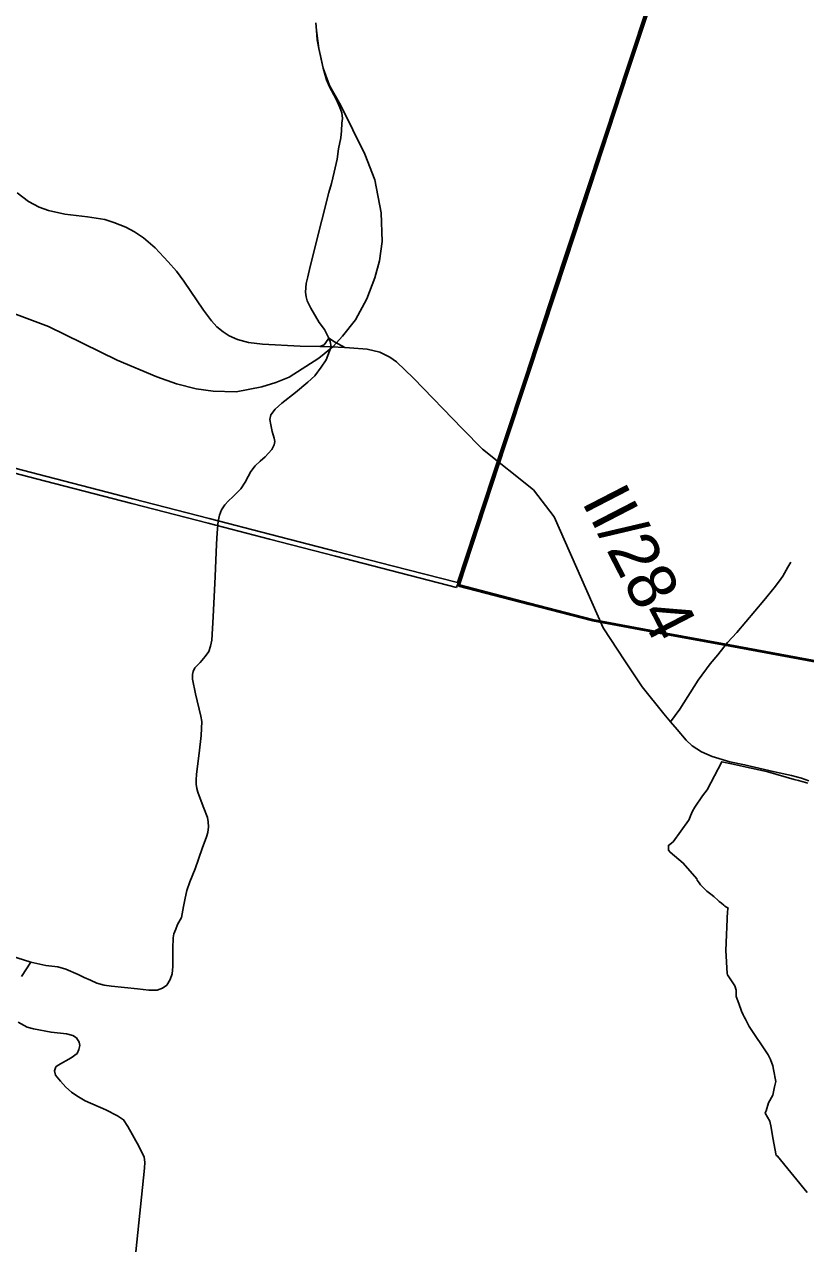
# Model space of a CAD drawing. Extents: x -789162 to -606354, y -1062736 to -945481.
# Drawn here: x -673868 to -671440, y -1001442 to -997636 of the extents above; entities that cross this region are included whole.
import ezdxf

# ---------------------------------------------------------------- set-up
doc = ezdxf.new("R2010")
doc.units = 0
for name, color, linetype in [('_SIRSI VZTAHY_ELEKTRICKE VEDENI VN 110 kV S', 7, 'Continuous'), ('_SIRSI VZTAHY_OP vodnich zdroju II stupne', 7, 'Continuous'), ('_SIRSI VZTAHY_SILNICE I a II TRIDY_STAV POPIS', 7, 'Continuous'), ('_SIRSI VZTAHY_SILNICE II TRIDY_NAVRH', 7, 'Continuous'), ('_SIRSI VZTAHY_SILNICE II TRIDY_STAV', 7, 'Continuous'), ('_SIRSI VZTAHY_SILNICE III TRIDY_STAV', 7, 'Continuous')]:
    doc.layers.add(name, color=color, linetype=linetype)

msp = doc.modelspace()

# ---------------------------------------------------------------- linework, layer by layer
at = {"layer": '_SIRSI VZTAHY_ELEKTRICKE VEDENI VN 110 kV S'}
for points in [[(-672539.4, -995849.1), (-672515, -996103.9), (-672479, -996372.8), (-672298.6, -996570.1), (-672094.1, -996793.5), (-671957.8, -996943), (-671784.2, -997133.1), (-671861.8, -997368.3), (-671922.1, -997550.3), (-671997.3, -997778.5), (-672058.6, -997965.3), (-672135, -998196.1), (-672223.1, -998463.3), (-672310.8, -998730.1), (-672379.8, -998939.2), (-672442.1, -999128.4), (-672521.9, -999371)], [(-672537.4, -995848.9), (-672513, -996103.7), (-672477.1, -996371.9), (-672297.1, -996568.7), (-672092.7, -996792.2), (-671956.4, -996941.7), (-671782, -997132.6), (-671859.9, -997369), (-671920.2, -997550.9), (-671995.4, -997779.1), (-672056.7, -997966), (-672133.1, -998196.8), (-672221.2, -998464), (-672308.9, -998730.7), (-672377.9, -998939.8), (-672440.2, -999129), (-672521, -999374.8), (-672524.7, -999385.9)], [(-672533.4, -995848.5), (-672509, -996103.2), (-672473.3, -996370.1), (-672294.1, -996566), (-672089.7, -996789.5), (-671953.4, -996939), (-671777.4, -997131.6), (-671856.1, -997370.2), (-671916.4, -997552.2), (-671991.6, -997780.3), (-672052.9, -997967.2), (-672129.3, -998198), (-672217.4, -998465.2), (-672305.1, -998732), (-672374.1, -998941.1), (-672436.4, -999130.2), (-672519.1, -999381.7)], [(-672531.4, -995848.3), (-672507, -996103), (-672471.4, -996369.2), (-672292.7, -996564.7), (-672088.2, -996788.1), (-671951.9, -996937.6), (-671775.2, -997131.1), (-671854.2, -997370.9), (-671914.5, -997552.8), (-671989.7, -997781), (-672051, -997967.9), (-672127.4, -998198.7), (-672215.5, -998465.8), (-672303.3, -998732.6), (-672372.2, -998941.7), (-672434.5, -999130.9), (-672515.9, -999378.4)], [(-672524.7, -999385.9), (-672729.1, -999333.2), (-672901.5, -999288.6), (-673106.1, -999235.7), (-673297, -999186.4), (-673534.5, -999125), (-673802.6, -999055.7), (-674021.9, -998999)], [(-672524.7, -999385.9), (-672729.1, -999333.2), (-672901.5, -999288.6), (-673106.1, -999235.7), (-673297, -999186.4), (-673534.5, -999125), (-673802.6, -999055.7), (-674021.9, -998999)], [(-674018.2, -998984.5), (-673798.8, -999041.2), (-673530.7, -999110.5), (-673293.3, -999171.8), (-673102.4, -999221.2), (-672897.8, -999274.1), (-672725.3, -999318.6), (-672521.8, -999371.2)], [(-674018.2, -998984.5), (-673798.8, -999041.2), (-673530.7, -999110.5), (-673293.3, -999171.8), (-673102.4, -999221.2), (-672897.8, -999274.1), (-672725.3, -999318.6), (-672521.8, -999371.2)], [(-669132.3, -1000190.4), (-669363.7, -1000093.3), (-669577.9, -1000003.6), (-669785.7, -999916.8), (-670011.2, -999875.2), (-670267.9, -999827.9), (-670491.6, -999786.7), (-670714.9, -999745.4), (-670941.9, -999703.6), (-671186.4, -999658.6), (-671435.1, -999612.9), (-671675.4, -999568.6), (-671896.8, -999527.8), (-672102.5, -999489.8), (-672298.5, -999438.9), (-672519.1, -999381.7)], [(-669132.3, -1000190.4), (-669363.7, -1000093.3), (-669577.9, -1000003.6), (-669785.7, -999916.8), (-670011.2, -999875.2), (-670267.9, -999827.9), (-670491.6, -999786.7), (-670714.9, -999745.4), (-670941.9, -999703.6), (-671186.4, -999658.6), (-671435.1, -999612.9), (-671675.4, -999568.6), (-671896.8, -999527.8), (-672102.5, -999489.8), (-672298.5, -999438.9), (-672519.1, -999381.7)], [(-669130.7, -1000186.7), (-669362.2, -1000089.7), (-669576.4, -1000000), (-669784.6, -999912.9), (-670010.5, -999871.2), (-670267.1, -999824), (-670490.8, -999782.8), (-670714.1, -999741.5), (-670941.1, -999699.7), (-671185.7, -999654.6), (-671434.4, -999609), (-671674.7, -999564.6), (-671896, -999523.9), (-672101.7, -999485.9), (-672297.5, -999435.1), (-672515.9, -999378.4)], [(-669130.7, -1000186.7), (-669362.2, -1000089.7), (-669576.4, -1000000), (-669784.6, -999912.9), (-670010.5, -999871.2), (-670267.1, -999824), (-670490.8, -999782.8), (-670714.1, -999741.5), (-670941.1, -999699.7), (-671185.7, -999654.6), (-671434.4, -999609), (-671674.7, -999564.6), (-671896, -999523.9), (-672101.7, -999485.9), (-672297.5, -999435.1), (-672515.9, -999378.4)]]:
    msp.add_lwpolyline(points, dxfattribs=at)
at = {"layer": '_SIRSI VZTAHY_OP vodnich zdroju II stupne'}
msp.add_lwpolyline([(-671433.1, -999995), (-671461.5, -999986.7), (-671475.2, -999983.1), (-671556.9, -999959.4), (-671560.7, -999958.5), (-671632.8, -999942.7), (-671669.8, -999934.4), (-671700.5, -999928.1), (-671745.8, -1000015.3), (-671760, -1000034.4), (-671784, -1000069.3), (-671791, -1000081.7), (-671797.6, -1000096), (-671801.6, -1000107.9), (-671803.7, -1000111), (-671851.6, -1000177), (-671866.1, -1000188.1), (-671866.1, -1000202.9), (-671861.1, -1000209.6), (-671820.2, -1000243.2), (-671777.3, -1000291.7), (-671776.2, -1000296.1), (-671770.7, -1000305), (-671766, -1000311.1), (-671759.4, -1000317.6), (-671753.9, -1000323), (-671746.9, -1000330), (-671734.4, -1000340.2), (-671725.1, -1000347.5), (-671711.4, -1000359.2), (-671707.9, -1000362.2), (-671704.3, -1000365.2), (-671704.1, -1000365.4), (-671702.1, -1000367.2), (-671701, -1000368.1), (-671693.9, -1000374.2), (-671693.7, -1000374.3), (-671690.6, -1000377), (-671688.8, -1000378.4), (-671687.1, -1000379.2), (-671683.6, -1000381.2), (-671680.4, -1000383), (-671680.2, -1000383.1), (-671680.9, -1000385.9), (-671681.4, -1000388.4), (-671682.4, -1000392.9), (-671687.9, -1000515), (-671683, -1000586.5), (-671682.7, -1000590.8), (-671676.6, -1000599.8), (-671659.6, -1000624.5), (-671655.5, -1000638.6), (-671655.5, -1000650.2), (-671655.1, -1000657.7), (-671647.3, -1000680.1), (-671638.4, -1000703.3), (-671634.2, -1000714.6), (-671630.8, -1000720.9), (-671626.9, -1000728.6), (-671615, -1000751), (-671556.5, -1000839.5), (-671549.1, -1000853.6), (-671541.3, -1000873.7), (-671539.9, -1000884.6), (-671532, -1000922.4), (-671531.9, -1000922.7), (-671535.9, -1000939.3), (-671541.1, -1000964.2), (-671554.8, -1000989), (-671562.2, -1001013), (-671564.1, -1001017.7), (-671565, -1001020.2), (-671550.6, -1001045.8), (-671546.4, -1001064.9), (-671541.6, -1001097.8), (-671530.9, -1001152.2), (-671526.5, -1001154.1), (-671434.4, -1001267.8)], dxfattribs=at)
at = {"layer": '_SIRSI VZTAHY_SILNICE II TRIDY_NAVRH'}
msp.add_lwpolyline([(-673926, -998524.8), (-673792.8, -998574.8), (-673579.5, -998679.2), (-673456.2, -998730.9), (-673394.9, -998753.5), (-673333.8, -998768.1), (-673281.4, -998775.9), (-673210.3, -998777.5), (-673130.1, -998762.4), (-673086.5, -998749), (-673045.3, -998732.7), (-672953, -998673.1), (-672908.5, -998636.8), (-672878.9, -998605), (-672838.4, -998553.7), (-672803.5, -998488.5), (-672779, -998423.4), (-672764.6, -998370.7), (-672756, -998310.6), (-672758.6, -998221.4), (-672778.3, -998119.3), (-672810.3, -998039.5), (-672884.9, -997887.8), (-672919.7, -997825.7), (-672938.9, -997771.9), (-672952.6, -997710.2), (-672960.4, -997654.1)], dxfattribs=at)
at = {"layer": '_SIRSI VZTAHY_SILNICE II TRIDY_STAV'}
for points in [[(-672962, -997630.7), (-672960.4, -997654.1), (-672957.9, -997684), (-672952.6, -997710.2), (-672945.3, -997742.7), (-672938.9, -997771.9), (-672929, -997807.4), (-672919.6, -997829.6), (-672906.1, -997854.5), (-672894.6, -997877.4), (-672888, -997893.9), (-672880.9, -997910.6), (-672879.6, -997928.1), (-672881, -997943.1), (-672882.8, -997966), (-672884.7, -997988.4), (-672891.4, -998022.9), (-672896.1, -998054.1), (-672905.3, -998094.9), (-672913.9, -998129.7), (-672921.7, -998158.3), (-672943.2, -998244.1), (-672979.7, -998388), (-672987.3, -998420.8), (-672992, -998440.8), (-672993.9, -998467.7), (-672992.3, -998482.1), (-672988.8, -998494.9), (-672977.9, -998517.9), (-672951.4, -998562), (-672935.7, -998584.4), (-672925.5, -998603), (-672921.9, -998610.9)], [(-673890.8, -998159.6), (-673855.3, -998186.6), (-673822.5, -998203.9), (-673793.4, -998214.4), (-673742.4, -998225.3), (-673672.2, -998233.5), (-673645.2, -998237.8), (-673618.4, -998242.5), (-673589.9, -998251.8), (-673552.7, -998266.4), (-673525.6, -998280.4), (-673497.8, -998299.2), (-673461.5, -998329.9), (-673420.7, -998373.8), (-673395.1, -998402.9), (-673372.9, -998433.9), (-673311.3, -998524.3), (-673286.7, -998556.9), (-673269.8, -998575.7), (-673250.7, -998591.8), (-673231.4, -998603.7), (-673205.6, -998615.3), (-673171.3, -998624.3), (-673128, -998629.7), (-673010.6, -998635.5), (-672949.3, -998637)], [(-672921.8, -998611), (-672930.9, -998624.8), (-672936.3, -998631.5), (-672949.3, -998637)], [(-672871.7, -998639.9), (-672903.8, -998622.2), (-672921.8, -998611), (-672921.9, -998610.9)], [(-672914.4, -998637.6), (-672917.1, -998621.4), (-672921.8, -998611)], [(-672949.3, -998637), (-672914.4, -998637.6)], [(-672914.4, -998637.6), (-672871.7, -998639.9)], [(-672871.7, -998639.9), (-672857.1, -998640.7), (-672802.6, -998645.3), (-672763.2, -998655), (-672732.2, -998670.2), (-672710.9, -998684.6), (-672658.3, -998735.4), (-672506.4, -998892.5), (-672444.3, -998955.8), (-672285.7, -999082.8), (-672221, -999166.7), (-672069.1, -999512), (-672001.8, -999614.2), (-671948, -999695.3), (-671879.9, -999778.8), (-671859.5, -999804)], [(-671859.5, -999804), (-671839.1, -999827.7), (-671810.9, -999860.7), (-671792.6, -999878.1), (-671763.3, -999897.3), (-671730, -999911.9), (-671675.1, -999928.4), (-671629.3, -999937.5), (-671536.7, -999959), (-671483, -999971.1), (-671452.6, -999979.6), (-671429.8, -999987.8)]]:
    msp.add_lwpolyline(points, dxfattribs=at)
at = {"layer": '_SIRSI VZTAHY_SILNICE III TRIDY_STAV'}
for points in [[(-672914.4, -998637.6), (-672930.4, -998678.9), (-672945.4, -998701.3), (-672965.7, -998727.7), (-672987.3, -998747.4), (-673025.7, -998780.1), (-673067.9, -998813.1), (-673088.6, -998831.6), (-673101.6, -998849.3), (-673105.1, -998863.6), (-673102.5, -998880.5), (-673097.8, -998901.1), (-673091.4, -998921.5), (-673089.8, -998931.9), (-673092, -998942.7), (-673098.9, -998957.1), (-673119.9, -998980.4), (-673134.9, -998993), (-673150.8, -999008.4), (-673164, -999025.2), (-673172.5, -999041.6), (-673181.9, -999059.2), (-673194.8, -999079.2), (-673208.6, -999092.9), (-673220.3, -999104.3), (-673233.7, -999117), (-673244.8, -999129.1), (-673255.6, -999144.6), (-673261.2, -999161.7), (-673265.9, -999179.8), (-673268.9, -999215.9), (-673270.6, -999251.7), (-673274.9, -999352.1), (-673281.2, -999477.1), (-673285.4, -999550.1), (-673289.5, -999568.8), (-673294.9, -999585.6), (-673306.4, -999601.2), (-673321.6, -999619.6), (-673338.4, -999636.4), (-673343.8, -999647.7), (-673345.6, -999657.3), (-673345.1, -999671.3), (-673336.5, -999717), (-673319.3, -999786.1), (-673316.3, -999803.3), (-673318.4, -999846), (-673324.9, -999901.4), (-673332.8, -999966.6), (-673334.4, -999985.7), (-673334.6, -999997.7), (-673332.1, -1000011.5), (-673328.9, -1000022.8), (-673318.1, -1000050.9), (-673310.4, -1000072.2), (-673299.1, -1000101.5), (-673297, -1000114.7), (-673295.6, -1000130.1), (-673297.4, -1000147.8), (-673301.6, -1000161), (-673315.1, -1000198.1), (-673337.7, -1000260.8), (-673354.2, -1000301.8), (-673362.7, -1000328.3), (-673368.8, -1000352.5), (-673373.9, -1000377.9), (-673380.1, -1000412.1), (-673392.4, -1000434.6), (-673397.4, -1000448.2), (-673403.2, -1000462.9), (-673405.3, -1000475.5), (-673407, -1000509), (-673406.5, -1000545.1), (-673406.7, -1000564.9), (-673408.7, -1000587.8), (-673414.5, -1000604.8), (-673425.6, -1000622.2), (-673438.9, -1000631.6), (-673455.2, -1000638), (-673481.1, -1000637.8), (-673516.1, -1000633.7), (-673596.9, -1000625.5), (-673620.4, -1000623), (-673643.4, -1000616.6), (-673663.1, -1000607.6), (-673682.2, -1000598.7), (-673701.4, -1000590), (-673739.8, -1000573.1), (-673764.4, -1000566.2), (-673801.6, -1000561.2), (-673848.5, -1000551.4)], [(-671859.5, -999804), (-671830.6, -999764.4), (-671773.2, -999674.7), (-671735.8, -999623.6), (-671712.4, -999595.8), (-671681.9, -999557.4), (-671653.5, -999525.7), (-671569.8, -999426.3), (-671537.5, -999387.6), (-671520.7, -999365.4), (-671510.7, -999350.6), (-671494.4, -999323.5), (-671485.6, -999307.6)], [(-673930.2, -1000525.6), (-673848.5, -1000551.4)], [(-673848.5, -1000551.4), (-673877.1, -1000595.4)], [(-673887.3, -1000738.2), (-673859.6, -1000752.9), (-673840, -1000758), (-673785.4, -1000769.3), (-673736.9, -1000774.3), (-673717.7, -1000778.9), (-673706, -1000786.5), (-673698, -1000799.6), (-673695.8, -1000810.7), (-673698.4, -1000822.4), (-673704, -1000834.9), (-673723, -1000848.2), (-673763.5, -1000871.5), (-673770.4, -1000877.1), (-673774.6, -1000889.4), (-673771.1, -1000902.4), (-673755.8, -1000921.2), (-673739.6, -1000939.9), (-673721.5, -1000955.8), (-673705, -1000967.2), (-673679.6, -1000982.1), (-673615.2, -1001010.1), (-673578.3, -1001028.5), (-673559.9, -1001041.2), (-673546.3, -1001061.8), (-673512.3, -1001123.1), (-673495.5, -1001157.4), (-673493.6, -1001172.9), (-673494.8, -1001192), (-673522.1, -1001452)]]:
    msp.add_lwpolyline(points, dxfattribs=at)

# ---------------------------------------------------------------- texts
at = {"layer": '_SIRSI VZTAHY_SILNICE I a II TRIDY_STAV POPIS'}
msp.add_text('II/284', height=150, rotation=297.2958, dxfattribs=at).set_placement((-672137.2, -999119))

doc.saveas('drawing.dxf')
